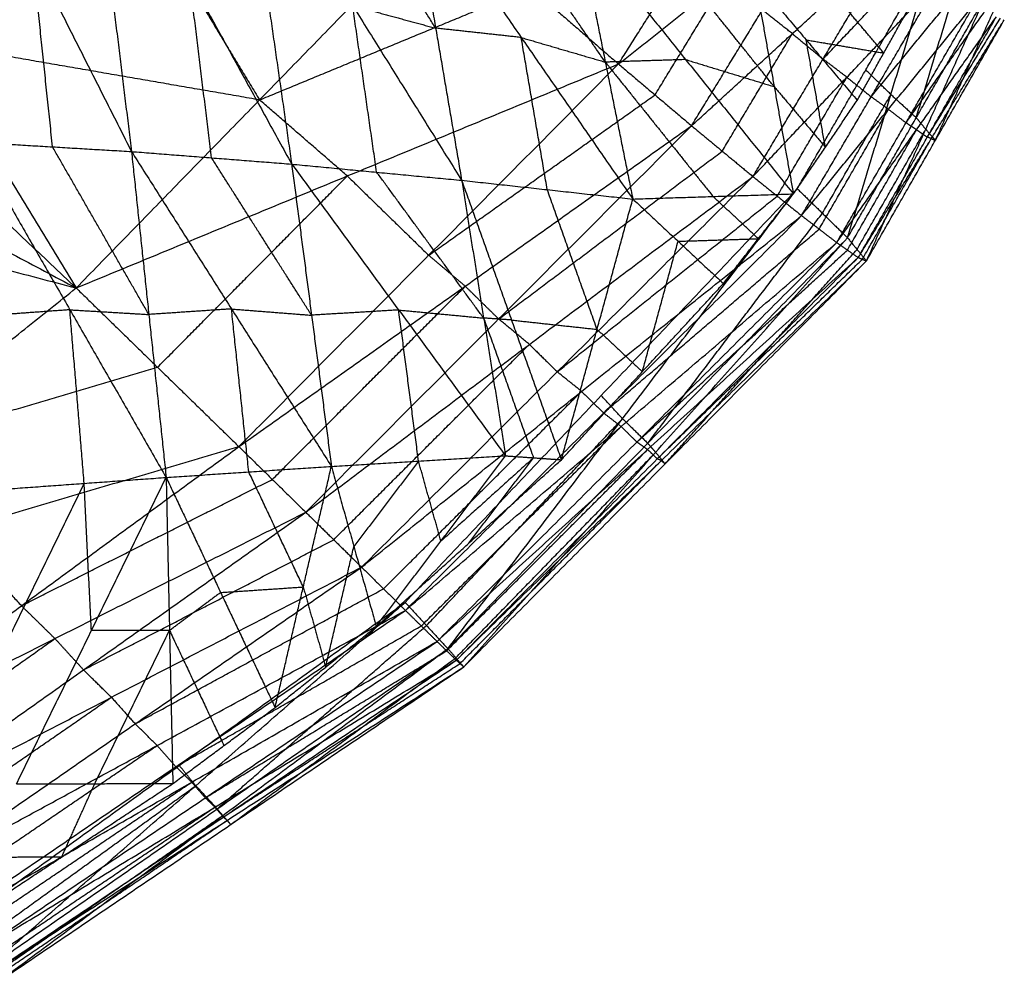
# Model space of a CAD drawing. Header units: millimetres. Extents: x -106 to 110, y -96 to 120.
# Tile 633 of 656: x 76.55 to 82.27, y -64.02 to -58.43. Entities that reach past the tile are written whole.
import ezdxf

# ---------------------------------------------------------------- set-up
doc = ezdxf.new("R2010")
doc.units = ezdxf.units.MM
doc.header["$MEASUREMENT"] = 0
doc.layers.add('Default', color=7, linetype='Continuous', true_color=0x000000)

msp = doc.modelspace()

# ---------------------------------------------------------------- linework, layer by layer
at = {"layer": 'Default'}
for points in [[(72.4912, -58.7166, 12.0172), (75.7845, -55.083, 12.0172), (79.0779, -51.4493, 12.0172)], [(76.0514, -56.923, 7.4836), (76.6259, -58.0591, 8.0966), (77.2003, -59.1953, 8.7095)], [(75.1494, -57.1381, 12.4242), (76.0143, -58.5626, 13.0842), (76.8792, -59.9871, 13.7441)], [(76.944, -57.1121, 8.0459), (77.0722, -58.1537, 8.3777), (77.2003, -59.1953, 8.7095)], [(76.944, -57.1121, 8.0459), (77.537, -58.1901, 8.6722), (78.1301, -59.2682, 9.2985)], [(77.8511, -57.3345, 8.6555), (77.9906, -58.3014, 8.977), (78.1301, -59.2682, 9.2985)], [(77.8511, -57.3345, 8.6555), (78.484, -58.3484, 9.3055), (79.1169, -59.3623, 9.9556)], [(80.0273, -58.6873, 13.8041), (80.4443, -58.0283, 13.8052), (80.8612, -57.3694, 13.8063)], [(77.0789, -57.4713, 13.0927), (77.5113, -58.1836, 13.4227), (77.9437, -58.8958, 13.7527)], [(78.9659, -58.4795, 9.6485), (78.6495, -57.9725, 9.3235), (78.333, -57.4656, 8.9984)], [(78.8149, -57.5966, 9.3414), (78.9659, -58.4795, 9.6485), (79.1169, -59.3623, 9.9556)], [(78.8149, -57.5966, 9.3414), (79.4626, -58.5337, 9.9939), (80.1103, -59.4708, 10.6464)], [(80.0273, -58.6873, 13.8041), (80.6506, -58.195, 13.7573), (81.2739, -57.7028, 13.7105)], [(80.4515, -59.0457, 13.6639), (80.8627, -58.3742, 13.6872), (81.2739, -57.7028, 13.7105)], [(74.5395, -57.7797, 12.4242), (75.7093, -58.8834, 13.0842), (76.8792, -59.9871, 13.7441)], [(79.9508, -58.6765, 10.3584), (79.627, -58.208, 10.0321), (79.3032, -57.7394, 9.7059)], [(76.8792, -59.9871, 13.7441), (77.9437, -58.8958, 13.7527), (79.0083, -57.8046, 13.7612)], [(79.0083, -57.8046, 13.7612), (79.5178, -58.2459, 13.7826), (80.0273, -58.6873, 13.8041)], [(79.7914, -57.8822, 10.0703), (79.9508, -58.6765, 10.3584), (80.1103, -59.4708, 10.6464)], [(79.7914, -57.8822, 10.0703), (80.417, -58.6617, 10.6689), (81.0425, -59.4412, 11.2674)], [(80.4515, -59.0457, 13.6639), (81.0366, -58.5113, 13.6013), (81.6218, -57.977, 13.5386)], [(80.8078, -59.3404, 13.4393), (81.2148, -58.6587, 13.4889), (81.6218, -57.977, 13.5386)], [(76.742, -59.1681, 8.4346), (76.6839, -58.6136, 8.2656), (76.6259, -58.0591, 8.0966)], [(80.9311, -58.8187, 11.0668), (80.6183, -58.4289, 10.7675), (80.3055, -58.0392, 10.4683)], [(81.0651, -59.411, 11.2723), (81.4627, -58.7217, 11.4979), (81.8604, -58.0325, 11.7235)], [(81.3571, -59.6961, 11.6538), (81.6087, -58.8643, 11.6886), (81.8604, -58.0325, 11.7235)], [(81.2148, -58.6587, 13.4889), (81.4874, -58.3705, 13.4568), (81.76, -58.0824, 13.4247)], [(81.756, -58.9989, 11.8551), (81.8819, -58.583, 11.8725), (82.0077, -58.1671, 11.89)], [(77.6652, -59.2318, 9.004), (77.6011, -58.711, 8.8381), (77.537, -58.1901, 8.6722)], [(80.2394, -58.8665, 13.734), (80.445, -58.5308, 13.7456), (80.6506, -58.195, 13.7573)], [(80.8078, -59.3404, 13.4393), (81.353, -58.7641, 13.3751), (81.8981, -58.1879, 13.3108)], [(80.8197, -58.1962, 10.8662), (80.9311, -58.8187, 11.0668), (81.0425, -59.4412, 11.2674)], [(80.8197, -58.1962, 10.8662), (81.1167, -58.5474, 11.1272), (81.4137, -58.8986, 11.3882)], [(81.0901, -59.5671, 13.1537), (81.4941, -58.8775, 13.2323), (81.8981, -58.1879, 13.3108)], [(77.9437, -58.8958, 13.7527), (78.7308, -58.5709, 13.7676), (79.5178, -58.2459, 13.7826)], [(81.5672, -58.6238, 11.4828), (81.4188, -58.4482, 11.3523), (81.2703, -58.2726, 11.2218)], [(81.4941, -58.8775, 13.2323), (81.7462, -58.569, 13.2061), (81.9983, -58.2605, 13.18)], [(78.6235, -59.3153, 9.627), (78.5537, -58.8319, 9.4663), (78.484, -58.3484, 9.3055)], [(78.484, -58.3484, 9.3055), (78.7249, -58.4139, 9.477), (78.9659, -58.4795, 9.6485)], [(81.0901, -59.5671, 13.1537), (81.5943, -58.9502, 13.1014), (82.0985, -58.3332, 13.0492)], [(81.2943, -59.7238, 12.8331), (81.6964, -59.0285, 12.9411), (82.0985, -58.3332, 13.0492)], [(81.3571, -59.6961, 11.6538), (81.756, -58.9989, 11.8551), (82.155, -58.3017, 12.0564)], [(81.4137, -58.8986, 11.3882), (81.5672, -58.6238, 11.4828), (81.7208, -58.3491, 11.5774)], [(81.4668, -59.8303, 12.1857), (81.8109, -59.066, 12.1211), (82.155, -58.3017, 12.0564)], [(81.0366, -58.5113, 13.6013), (80.9496, -58.4428, 13.6442), (80.8627, -58.3742, 13.6872)], [(81.2943, -59.7238, 12.8331), (81.7576, -59.0685, 12.8043), (82.221, -58.4132, 12.7756)], [(81.4192, -59.8105, 12.5028), (81.8201, -59.1118, 12.6392), (82.221, -58.4132, 12.7756)], [(81.6964, -59.0285, 12.9411), (81.9281, -58.7008, 12.9267), (82.1597, -58.3732, 12.9124)], [(81.8669, -59.1303, 12.3477), (82.0389, -58.7482, 12.3154), (82.211, -58.366, 12.2831)], [(73.924, -58.416, 12.4242), (75.4016, -59.2015, 13.0842), (76.8792, -59.9871, 13.7441)], [(81.4192, -59.8105, 12.5028), (81.8431, -59.1204, 12.5063), (82.267, -58.4303, 12.5097)], [(81.4668, -59.8303, 12.1857), (81.8669, -59.1303, 12.3477), (82.267, -58.4303, 12.5097)], [(81.8201, -59.1118, 12.6392), (82.032, -58.7668, 12.6409), (82.244, -58.4217, 12.6426)], [(79.4626, -58.5337, 9.9939), (79.2143, -58.5066, 9.8212), (78.9659, -58.4795, 9.6485)], [(80.6296, -59.193, 13.5516), (80.8331, -58.8522, 13.5764), (81.0366, -58.5113, 13.6013)], [(81.0366, -58.5113, 13.6013), (81.1257, -58.585, 13.5451), (81.2148, -58.6587, 13.4889)], [(77.9437, -58.8958, 13.7527), (76.979, -58.7292, 13.4184), (76.0143, -58.5626, 13.0842)], [(79.6136, -59.4165, 10.301), (79.5381, -58.9751, 10.1474), (79.4626, -58.5337, 9.9939)], [(79.4626, -58.5337, 9.9939), (79.7067, -58.6051, 10.1761), (79.9508, -58.6765, 10.3584)], [(81.1167, -58.5474, 11.1272), (81.342, -58.5856, 11.305), (81.5672, -58.6238, 11.4828)], [(81.2281, -59.1699, 11.3278), (81.1724, -58.8586, 11.2275), (81.1167, -58.5474, 11.1272)], [(76.8792, -59.9871, 13.7441), (78.4532, -59.3372, 13.7741), (80.0273, -58.6873, 13.8041)], [(77.8236, -60.9074, 13.8047), (78.9254, -59.7974, 13.8044), (80.0273, -58.6873, 13.8041)], [(80.417, -58.6617, 10.6689), (80.1839, -58.6691, 10.5136), (79.9508, -58.6765, 10.3584)], [(79.9508, -58.6765, 10.3584), (80.2636, -59.0662, 10.6576), (80.5764, -59.456, 10.9569)], [(80.0273, -58.6873, 13.8041), (80.2394, -58.8665, 13.734), (80.4515, -59.0457, 13.6639)], [(80.417, -58.6617, 10.6689), (80.674, -58.7402, 10.8678), (80.9311, -58.8187, 11.0668)], [(81.353, -58.7641, 13.3751), (81.2839, -58.7114, 13.432), (81.2148, -58.6587, 13.4889)], [(81.6087, -58.8643, 11.6886), (81.5357, -58.793, 11.5933), (81.4627, -58.7217, 11.4979)], [(80.9489, -59.4537, 13.2965), (81.151, -59.1089, 13.3358), (81.353, -58.7641, 13.3751)], [(81.353, -58.7641, 13.3751), (81.4235, -58.8208, 13.3037), (81.4941, -58.8775, 13.2323)], [(78.9254, -59.7974, 13.8044), (79.5824, -59.3319, 13.7692), (80.2394, -58.8665, 13.734)], [(80.9311, -58.8187, 11.0668), (81.0796, -58.9943, 11.1973), (81.2281, -59.1699, 11.3278)], [(81.2111, -59.5535, 11.463), (81.4099, -59.2089, 11.5758), (81.6087, -58.8643, 11.6886)], [(81.6087, -58.8643, 11.6886), (81.6824, -58.9316, 11.7719), (81.756, -58.9989, 11.8551)], [(78.4532, -59.3372, 13.7741), (78.1985, -59.1165, 13.7634), (77.9437, -58.8958, 13.7527)], [(81.0425, -59.4412, 11.2674), (81.2281, -59.1699, 11.3278), (81.4137, -58.8986, 11.3882)], [(81.5943, -58.9502, 13.1014), (81.5442, -58.9138, 13.1669), (81.4941, -58.8775, 13.2323)], [(81.1922, -59.6454, 12.9934), (81.3932, -59.2978, 13.0474), (81.5943, -58.9502, 13.1014)], [(81.5943, -58.9502, 13.1014), (81.6453, -58.9893, 13.0213), (81.6964, -59.0285, 12.9411)], [(81.7576, -59.0685, 12.8043), (81.727, -59.0485, 12.8727), (81.6964, -59.0285, 12.9411)], [(81.8109, -59.066, 12.1211), (81.7834, -59.0324, 11.9881), (81.756, -58.9989, 11.8551)], [(73.3029, -59.0468, 12.4242), (75.091, -59.517, 13.0842), (76.8792, -59.9871, 13.7441)], [(77.8236, -60.9074, 13.8047), (79.1375, -59.9766, 13.7343), (80.4515, -59.0457, 13.6639)], [(78.212, -61.2884, 13.6785), (79.3317, -60.167, 13.6712), (80.4515, -59.0457, 13.6639)], [(80.4515, -59.0457, 13.6639), (80.6296, -59.193, 13.5516), (80.8078, -59.3404, 13.4393)], [(81.3567, -59.7671, 12.6679), (81.5572, -59.4178, 12.7361), (81.7576, -59.0685, 12.8043)], [(81.4119, -59.7632, 11.9198), (81.6114, -59.4146, 12.0204), (81.8109, -59.066, 12.1211)], [(81.7576, -59.0685, 12.8043), (81.7888, -59.0902, 12.7218), (81.8201, -59.1118, 12.6392)], [(81.8109, -59.066, 12.1211), (81.8389, -59.0981, 12.2344), (81.8669, -59.1303, 12.3477)], [(76.2836, -59.1408, 8.1597), (76.742, -59.1681, 8.4346), (77.2003, -59.1953, 8.7095)], [(76.2836, -59.1408, 8.1597), (76.8426, -60.1136, 9.0017), (77.4015, -61.0864, 9.8438)], [(81.443, -59.8204, 12.3443), (81.643, -59.4704, 12.4253), (81.8431, -59.1204, 12.5063)], [(81.8431, -59.1204, 12.5063), (81.8316, -59.1161, 12.5727), (81.8201, -59.1118, 12.6392)], [(81.8431, -59.1204, 12.5063), (81.855, -59.1254, 12.427), (81.8669, -59.1303, 12.3477)], [(77.3009, -60.1409, 9.2767), (77.0214, -59.6545, 8.8556), (76.742, -59.1681, 8.4346)], [(77.2003, -59.1953, 8.7095), (77.3009, -60.1409, 9.2767), (77.4015, -61.0864, 9.8438)], [(77.2003, -59.1953, 8.7095), (77.6652, -59.2318, 9.004), (78.1301, -59.2682, 9.2985)], [(77.2003, -59.1953, 8.7095), (77.7806, -60.1087, 9.545), (78.3609, -61.022, 10.3806)], [(79.3317, -60.167, 13.6712), (79.9807, -59.68, 13.6114), (80.6296, -59.193, 13.5516)], [(78.2455, -60.1451, 9.8395), (77.9553, -59.6885, 9.4218), (77.6652, -59.2318, 9.004)], [(78.1301, -59.2682, 9.2985), (78.2455, -60.1451, 9.8395), (78.3609, -61.022, 10.3806)], [(78.1301, -59.2682, 9.2985), (78.6235, -59.3153, 9.627), (79.1169, -59.3623, 9.9556)], [(78.1301, -59.2682, 9.2985), (78.7512, -60.1146, 10.1342), (79.3723, -60.961, 10.9699)], [(79.2446, -60.1617, 10.4627), (78.934, -59.7385, 10.0449), (78.6235, -59.3153, 9.627)], [(77.3514, -60.4473, 13.7744), (77.9023, -59.8922, 13.7743), (78.4532, -59.3372, 13.7741)], [(78.212, -61.2884, 13.6785), (79.5099, -60.3144, 13.5589), (80.8078, -59.3404, 13.4393)], [(78.4532, -59.3372, 13.7741), (78.6893, -59.5673, 13.7892), (78.9254, -59.7974, 13.8044)], [(78.5359, -61.607, 13.4691), (79.6718, -60.4737, 13.4542), (80.8078, -59.3404, 13.4393)], [(79.1169, -59.3623, 9.9556), (79.2446, -60.1617, 10.4627), (79.3723, -60.961, 10.9699)], [(79.1169, -59.3623, 9.9556), (79.4064, -60.173, 10.5742), (79.6959, -60.9837, 11.1928)], [(79.1169, -59.3623, 9.9556), (79.6136, -59.4165, 10.301), (80.1103, -59.4708, 10.6464)], [(80.8078, -59.3404, 13.4393), (80.9489, -59.4537, 13.2965), (81.0901, -59.5671, 13.1537)], [(78.7885, -61.8113, 11.3182), (79.9268, -60.6112, 11.2953), (81.0651, -59.411, 11.2723)], [(79.0369, -62.0801, 11.7216), (80.051, -60.7455, 11.497), (81.0651, -59.411, 11.2723)], [(79.9031, -60.2272, 10.9196), (79.7583, -59.8219, 10.6103), (79.6136, -59.4165, 10.301)], [(80.1103, -59.4708, 10.6464), (80.5764, -59.456, 10.9569), (81.0425, -59.4412, 11.2674)], [(80.6363, -59.9612, 11.1988), (80.8394, -59.7012, 11.2331), (81.0425, -59.4412, 11.2674)], [(81.0651, -59.411, 11.2723), (81.2111, -59.5535, 11.463), (81.3571, -59.6961, 11.6538)], [(79.6718, -60.4737, 13.4542), (80.3104, -59.9637, 13.3753), (80.9489, -59.4537, 13.2965)], [(79.6959, -60.9837, 11.1928), (79.9031, -60.2272, 10.9196), (80.1103, -59.4708, 10.6464)], [(80.1103, -59.4708, 10.6464), (80.3733, -59.716, 10.9226), (80.6363, -59.9612, 11.1988)], [(80.8394, -59.7012, 11.2331), (80.7079, -59.5786, 11.095), (80.5764, -59.456, 10.9569)], [(80.197, -60.8881, 11.6877), (80.704, -60.2208, 11.5754), (81.2111, -59.5535, 11.463)], [(78.5359, -61.607, 13.4691), (79.813, -60.587, 13.3114), (81.0901, -59.5671, 13.1537)], [(78.7907, -61.858, 13.1986), (79.9404, -60.7125, 13.1761), (81.0901, -59.5671, 13.1537)], [(81.0901, -59.5671, 13.1537), (81.1922, -59.6454, 12.9934), (81.2943, -59.7238, 12.8331)], [(79.9404, -60.7125, 13.1761), (80.5663, -60.179, 13.0848), (81.1922, -59.6454, 12.9934)], [(78.7907, -61.858, 13.1986), (80.0425, -60.7909, 13.0158), (81.2943, -59.7238, 12.8331)], [(78.974, -62.0381, 12.8911), (80.1341, -60.8809, 12.8621), (81.2943, -59.7238, 12.8331)], [(79.0369, -62.0801, 11.7216), (80.197, -60.8881, 11.6877), (81.3571, -59.6961, 11.6538)], [(79.1291, -62.1856, 12.2588), (80.2431, -60.9409, 11.9563), (81.3571, -59.6961, 11.6538)], [(80.1661, -60.4725, 11.1958), (80.2697, -60.0942, 11.0592), (80.3733, -59.716, 10.9226)], [(80.3733, -59.716, 10.9226), (80.6063, -59.7086, 11.0778), (80.8394, -59.7012, 11.2331)], [(81.2943, -59.7238, 12.8331), (81.3567, -59.7671, 12.6679), (81.4192, -59.8105, 12.5028)], [(81.3571, -59.6961, 11.6538), (81.4119, -59.7632, 11.9198), (81.4668, -59.8303, 12.1857)], [(80.1341, -60.8809, 12.8621), (80.7454, -60.324, 12.765), (81.3567, -59.7671, 12.6679)], [(80.2979, -61.008, 12.2223), (80.8549, -60.3856, 12.071), (81.4119, -59.7632, 11.9198)], [(79.1375, -59.9766, 13.7343), (79.0315, -59.887, 13.7694), (78.9254, -59.7974, 13.8044)], [(78.974, -62.0381, 12.8911), (80.1966, -60.9243, 12.697), (81.4192, -59.8105, 12.5028)], [(79.0859, -62.1466, 12.5706), (80.2525, -60.9786, 12.5367), (81.4192, -59.8105, 12.5028)], [(79.0859, -62.1466, 12.5706), (80.2763, -60.9885, 12.3782), (81.4668, -59.8303, 12.1857)], [(79.1291, -62.1856, 12.2588), (80.2979, -61.008, 12.2223), (81.4668, -59.8303, 12.1857)], [(80.2525, -60.9786, 12.5367), (80.8477, -60.3995, 12.4405), (81.443, -59.8204, 12.3443)], [(81.4192, -59.8105, 12.5028), (81.443, -59.8204, 12.3443), (81.4668, -59.8303, 12.1857)], [(74.4922, -61.8908, 13.6562), (75.6857, -60.939, 13.7002), (76.8792, -59.9871, 13.7441)], [(76.8792, -59.9871, 13.7441), (77.3514, -60.4473, 13.7744), (77.8236, -60.9074, 13.8047)], [(78.0178, -61.0979, 13.7416), (78.5777, -60.5372, 13.738), (79.1375, -59.9766, 13.7343)], [(79.1375, -59.9766, 13.7343), (79.2346, -60.0718, 13.7028), (79.3317, -60.167, 13.6712)], [(79.6959, -60.9837, 11.1928), (80.1661, -60.4725, 11.1958), (80.6363, -59.9612, 11.1988)], [(76.8426, -60.1136, 9.0017), (76.6045, -60.1308, 8.874), (76.3665, -60.148, 8.7464)], [(76.9255, -61.1208, 9.5884), (76.884, -60.6172, 9.2951), (76.8426, -60.1136, 9.0017)], [(76.8426, -60.1136, 9.0017), (77.0717, -60.1272, 9.1392), (77.3009, -60.1409, 9.2767)], [(77.7806, -60.1087, 9.545), (77.5408, -60.1248, 9.4109), (77.3009, -60.1409, 9.2767)], [(77.8812, -61.0542, 10.1122), (77.8309, -60.5815, 9.8286), (77.7806, -60.1087, 9.545)], [(77.7806, -60.1087, 9.545), (78.013, -60.1269, 9.6923), (78.2455, -60.1451, 9.8395)], [(78.7512, -60.1146, 10.1342), (78.4983, -60.1299, 9.9869), (78.2455, -60.1451, 9.8395)], [(78.8666, -60.9915, 10.6752), (78.8089, -60.5531, 10.4047), (78.7512, -60.1146, 10.1342)], [(78.7512, -60.1146, 10.1342), (78.9979, -60.1381, 10.2984), (79.2446, -60.1617, 10.4627)], [(79.2446, -60.1617, 10.4627), (79.3893, -60.567, 10.772), (79.5341, -60.9724, 11.0813)], [(79.4064, -60.173, 10.5742), (79.3255, -60.1673, 10.5184), (79.2446, -60.1617, 10.4627)], [(79.5099, -60.3144, 13.5589), (79.4208, -60.2407, 13.615), (79.3317, -60.167, 13.6712)], [(79.4064, -60.173, 10.5742), (79.6547, -60.2001, 10.7469), (79.9031, -60.2272, 10.9196)], [(79.9031, -60.2272, 10.9196), (80.0346, -60.3499, 11.0577), (80.1661, -60.4725, 11.1958)], [(78.374, -61.4477, 13.5738), (78.9419, -60.881, 13.5663), (79.5099, -60.3144, 13.5589)], [(79.5099, -60.3144, 13.5589), (79.5909, -60.394, 13.5065), (79.6718, -60.4737, 13.4542)], [(75.6857, -60.939, 13.7002), (76.5185, -60.6931, 13.7373), (77.3514, -60.4473, 13.7744)], [(79.813, -60.587, 13.3114), (79.7424, -60.5304, 13.3828), (79.6718, -60.4737, 13.4542)], [(78.6633, -61.7325, 13.3338), (79.2381, -61.1598, 13.3226), (79.813, -60.587, 13.3114)], [(79.813, -60.587, 13.3114), (79.8767, -60.6498, 13.2438), (79.9404, -60.7125, 13.1761)], [(80.051, -60.7455, 11.497), (79.9889, -60.6783, 11.3961), (79.9268, -60.6112, 11.2953)], [(78.9127, -61.9457, 11.5199), (79.4819, -61.3456, 11.5084), (80.051, -60.7455, 11.497)], [(80.0425, -60.7909, 13.0158), (79.9914, -60.7517, 13.096), (79.9404, -60.7125, 13.1761)], [(80.051, -60.7455, 11.497), (80.124, -60.8168, 11.5923), (80.197, -60.8881, 11.6877)], [(78.8823, -61.948, 13.0448), (79.4624, -61.3694, 13.0303), (80.0425, -60.7909, 13.0158)], [(80.0425, -60.7909, 13.0158), (80.0883, -60.8359, 12.939), (80.1341, -60.8809, 12.8621)], [(74.4922, -61.8908, 13.6562), (76.1579, -61.3991, 13.7305), (77.8236, -60.9074, 13.8047)], [(75.2996, -62.7545, 13.8219), (76.5616, -61.8309, 13.8133), (77.8236, -60.9074, 13.8047)], [(77.8236, -60.9074, 13.8047), (78.0178, -61.0979, 13.7416), (78.212, -61.2884, 13.6785)], [(79.0299, -62.0924, 12.7309), (79.6133, -61.5083, 12.7139), (80.1966, -60.9243, 12.697)], [(80.1966, -60.9243, 12.697), (80.1654, -60.9026, 12.7795), (80.1341, -60.8809, 12.8621)], [(80.1966, -60.9243, 12.697), (80.2246, -60.9514, 12.6168), (80.2525, -60.9786, 12.5367)], [(80.2431, -60.9409, 11.9563), (80.22, -60.9145, 11.822), (80.197, -60.8881, 11.6877)], [(78.3609, -61.022, 10.3806), (78.8666, -60.9915, 10.6752), (79.3723, -60.961, 10.9699)], [(78.621, -61.9522, 11.3508), (78.9967, -61.4566, 11.1603), (79.3723, -60.961, 10.9699)], [(78.621, -61.9522, 11.3508), (79.1585, -61.4679, 11.2718), (79.6959, -60.9837, 11.1928)], [(79.5341, -60.9724, 11.0813), (79.2654, -61.2145, 11.1208), (78.9967, -61.4566, 11.1603)], [(79.083, -62.1328, 11.9902), (79.6631, -61.5368, 11.9733), (80.2431, -60.9409, 11.9563)], [(79.1585, -61.4679, 11.2718), (79.3463, -61.2201, 11.1766), (79.5341, -60.9724, 11.0813)], [(79.3723, -60.961, 10.9699), (79.5341, -60.9724, 11.0813), (79.6959, -60.9837, 11.1928)], [(80.2431, -60.9409, 11.9563), (80.2705, -60.9744, 12.0893), (80.2979, -61.008, 12.2223)], [(80.2763, -60.9885, 12.3782), (80.2644, -60.9835, 12.4575), (80.2525, -60.9786, 12.5367)], [(77.4015, -61.0864, 9.8438), (77.8812, -61.0542, 10.1122), (78.3609, -61.022, 10.3806)], [(78.034, -62.4218, 11.484), (78.1974, -61.7219, 10.9323), (78.3609, -61.022, 10.3806)], [(78.3609, -61.022, 10.3806), (78.491, -61.4871, 10.8657), (78.621, -61.9522, 11.3508)], [(78.8666, -60.9915, 10.6752), (78.6788, -61.2393, 10.7704), (78.491, -61.4871, 10.8657)], [(78.9967, -61.4566, 11.1603), (78.9316, -61.224, 10.9178), (78.8666, -60.9915, 10.6752)], [(79.1075, -62.1661, 12.4147), (79.6919, -61.5773, 12.3965), (80.2763, -60.9885, 12.3782)], [(80.2763, -60.9885, 12.3782), (80.2871, -60.9982, 12.3002), (80.2979, -61.008, 12.2223)], [(76.4494, -61.1552, 9.333), (76.9255, -61.1208, 9.5884), (77.4015, -61.0864, 9.8438)], [(76.5334, -62.8639, 11.0427), (76.9674, -61.9751, 10.4432), (77.4015, -61.0864, 9.8438)], [(76.5616, -61.8309, 13.8133), (77.2897, -61.4644, 13.7775), (78.0178, -61.0979, 13.7416)], [(77.4015, -61.0864, 9.8438), (77.4209, -61.9747, 10.7443), (77.4403, -62.8629, 11.6449)], [(77.4015, -61.0864, 9.8438), (77.7177, -61.7541, 10.6639), (78.034, -62.4218, 11.484)], [(78.1974, -61.7219, 10.9323), (78.0393, -61.3881, 10.5222), (77.8812, -61.0542, 10.1122)], [(76.9255, -61.1208, 9.5884), (76.7084, -61.5652, 9.8881), (76.4914, -62.0095, 10.1878)], [(76.9674, -61.9751, 10.4432), (76.9464, -61.548, 10.0158), (76.9255, -61.1208, 9.5884)], [(75.2996, -62.7545, 13.8219), (76.7558, -62.0214, 13.7502), (78.212, -61.2884, 13.6785)], [(75.6311, -63.1176, 13.7817), (76.9216, -62.203, 13.7301), (78.212, -61.2884, 13.6785)], [(78.212, -61.2884, 13.6785), (78.374, -61.4477, 13.5738), (78.5359, -61.607, 13.4691)], [(76.1579, -61.3991, 13.7305), (76.3597, -61.615, 13.7719), (76.5616, -61.8309, 13.8133)], [(76.9216, -62.203, 13.7301), (77.6478, -61.8253, 13.6519), (78.374, -61.4477, 13.5738)], [(78.3275, -62.187, 11.4174), (78.4092, -61.837, 11.1415), (78.491, -61.4871, 10.8657)], [(75.6311, -63.1176, 13.7817), (77.0835, -62.3623, 13.6254), (78.5359, -61.607, 13.4691)], [(75.9076, -63.4252, 13.6727), (77.2217, -62.5161, 13.5709), (78.5359, -61.607, 13.4691)], [(78.5359, -61.607, 13.4691), (78.6633, -61.7325, 13.3338), (78.7907, -61.858, 13.1986)], [(77.7177, -61.7541, 10.6639), (77.9576, -61.738, 10.7981), (78.1974, -61.7219, 10.9323)], [(78.1974, -61.7219, 10.9323), (78.2625, -61.9545, 11.1749), (78.3275, -62.187, 11.4174)], [(77.2217, -62.5161, 13.5709), (77.9425, -62.1243, 13.4524), (78.6633, -61.7325, 13.3338)], [(77.7177, -61.7541, 10.6639), (77.5693, -61.8644, 10.7041), (77.4209, -61.9747, 10.7443)], [(76.1666, -63.7041, 12.0711), (77.4776, -62.7577, 11.6947), (78.7885, -61.8113, 11.3182)], [(76.3583, -63.9388, 12.4306), (77.5734, -62.8751, 11.8744), (78.7885, -61.8113, 11.3182)], [(76.7558, -62.0214, 13.7502), (76.6587, -61.9262, 13.7818), (76.5616, -61.8309, 13.8133)], [(78.7885, -61.8113, 11.3182), (78.9127, -61.9457, 11.5199), (79.0369, -62.0801, 11.7216)], [(75.9076, -63.4252, 13.6727), (77.3491, -62.6416, 13.4357), (78.7907, -61.858, 13.1986)], [(76.1256, -63.6714, 13.5094), (77.4581, -62.7647, 13.354), (78.7907, -61.858, 13.1986)], [(78.7907, -61.858, 13.1986), (78.8823, -61.948, 13.0448), (78.974, -62.0381, 12.8911)], [(77.4581, -62.7647, 13.354), (78.1702, -62.3564, 13.1994), (78.8823, -61.948, 13.0448)], [(77.6976, -63.0094, 12.0761), (78.3052, -62.4776, 11.798), (78.9127, -61.9457, 11.5199)], [(78.034, -62.4218, 11.484), (78.3275, -62.187, 11.4174), (78.621, -61.9522, 11.3508)], [(77.4209, -61.9747, 10.7443), (77.1942, -61.9749, 10.5938), (76.9674, -61.9751, 10.4432)], [(76.9869, -62.8634, 11.3438), (77.2039, -62.419, 11.044), (77.4209, -61.9747, 10.7443)], [(77.4209, -61.9747, 10.7443), (77.579, -62.3085, 11.1544), (77.7372, -62.6424, 11.5645)], [(75.4653, -62.936, 13.8018), (76.1106, -62.4787, 13.776), (76.7558, -62.0214, 13.7502)], [(76.1256, -63.6714, 13.5094), (77.5498, -62.8548, 13.2002), (78.974, -62.0381, 12.8911)], [(76.2835, -63.8526, 13.3081), (77.6287, -62.9454, 13.0996), (78.974, -62.0381, 12.8911)], [(76.7558, -62.0214, 13.7502), (76.8387, -62.1122, 13.7401), (76.9216, -62.203, 13.7301)], [(78.974, -62.0381, 12.8911), (79.0299, -62.0924, 12.7309), (79.0859, -62.1466, 12.5706)], [(76.3583, -63.9388, 12.4306), (77.6976, -63.0094, 12.0761), (79.0369, -62.0801, 11.7216)], [(76.423, -64.0159, 12.8572), (77.7299, -63.048, 12.2894), (79.0369, -62.0801, 11.7216)], [(77.6287, -62.9454, 13.0996), (78.3293, -62.5189, 12.9152), (79.0299, -62.0924, 12.7309)], [(79.0369, -62.0801, 11.7216), (79.083, -62.1328, 11.9902), (79.1291, -62.1856, 12.2588)], [(76.2835, -63.8526, 13.3081), (77.6847, -62.9996, 12.9394), (79.0859, -62.1466, 12.5706)], [(76.3817, -63.967, 13.0855), (77.7338, -63.0568, 12.8281), (79.0859, -62.1466, 12.5706)], [(76.3817, -63.967, 13.0855), (77.7554, -63.0763, 12.6721), (79.1291, -62.1856, 12.2588)], [(76.423, -64.0159, 12.8572), (77.776, -63.1008, 12.558), (79.1291, -62.1856, 12.2588)], [(77.7338, -63.0568, 12.8281), (78.4207, -62.6115, 12.6214), (79.1075, -62.1661, 12.4147)], [(77.776, -63.1008, 12.558), (78.4295, -62.6168, 12.2741), (79.083, -62.1328, 11.9902)], [(79.0859, -62.1466, 12.5706), (79.1075, -62.1661, 12.4147), (79.1291, -62.1856, 12.2588)], [(77.0835, -62.3623, 13.6254), (77.0025, -62.2826, 13.6778), (76.9216, -62.203, 13.7301)], [(75.7693, -63.2714, 13.7272), (76.4264, -62.8168, 13.6763), (77.0835, -62.3623, 13.6254)], [(77.0835, -62.3623, 13.6254), (77.1526, -62.4392, 13.5982), (77.2217, -62.5161, 13.5709)], [(77.4403, -62.8629, 11.6449), (77.7372, -62.6424, 11.5645), (78.034, -62.4218, 11.484)], [(77.3491, -62.6416, 13.4357), (77.2854, -62.5788, 13.5033), (77.2217, -62.5161, 13.5709)], [(76.0166, -63.5483, 13.5911), (76.6828, -63.0949, 13.5134), (77.3491, -62.6416, 13.4357)], [(77.3491, -62.6416, 13.4357), (77.4036, -62.7031, 13.3948), (77.4581, -62.7647, 13.354)], [(77.5734, -62.8751, 11.8744), (77.5255, -62.8164, 11.7845), (77.4776, -62.7577, 11.6947)], [(77.5498, -62.8548, 13.2002), (77.504, -62.8097, 13.2771), (77.4581, -62.7647, 13.354)], [(76.1504, -63.7142, 12.0769), (76.7954, -63.2886, 11.8609), (77.4403, -62.8629, 11.6449)], [(76.2045, -63.762, 13.4087), (76.8772, -63.3084, 13.3045), (77.5498, -62.8548, 13.2002)], [(76.5334, -62.8639, 11.0427), (76.9869, -62.8634, 11.3438), (77.4403, -62.8629, 11.6449)], [(76.7954, -63.2886, 11.8609), (76.8911, -63.076, 11.6023), (76.9869, -62.8634, 11.3438)], [(77.5498, -62.8548, 13.2002), (77.5893, -62.9001, 13.1499), (77.6287, -62.9454, 13.0996)], [(76.2625, -63.8215, 12.2509), (76.9179, -63.3483, 12.0627), (77.5734, -62.8751, 11.8744)], [(77.5734, -62.8751, 11.8744), (77.6355, -62.9422, 11.9753), (77.6976, -63.0094, 12.0761)], [(77.6847, -62.9996, 12.9394), (77.6567, -62.9725, 13.0195), (77.6287, -62.9454, 13.0996)], [(76.3326, -63.9098, 13.1968), (77.0086, -63.4547, 13.0681), (77.6847, -62.9996, 12.9394)], [(77.6847, -62.9996, 12.9394), (77.7092, -63.0282, 12.8837), (77.7338, -63.0568, 12.8281)], [(77.7299, -63.048, 12.2894), (77.7138, -63.0287, 12.1828), (77.6976, -63.0094, 12.0761)], [(76.3906, -63.9774, 12.6439), (77.0603, -63.5127, 12.4667), (77.7299, -63.048, 12.2894)], [(76.4023, -63.9915, 12.9714), (77.0789, -63.5339, 12.8218), (77.7554, -63.0763, 12.6721)], [(77.7299, -63.048, 12.2894), (77.753, -63.0744, 12.4237), (77.776, -63.1008, 12.558)], [(77.7554, -63.0763, 12.6721), (77.7446, -63.0666, 12.7501), (77.7338, -63.0568, 12.8281)], [(77.7554, -63.0763, 12.6721), (77.7657, -63.0885, 12.6151), (77.776, -63.1008, 12.558)], [(76.3419, -63.2891, 11.5598), (76.5686, -63.2888, 11.7104), (76.7954, -63.2886, 11.8609)]]:
    msp.add_open_spline(points, degree=2, dxfattribs=at)

doc.saveas('drawing.dxf')
